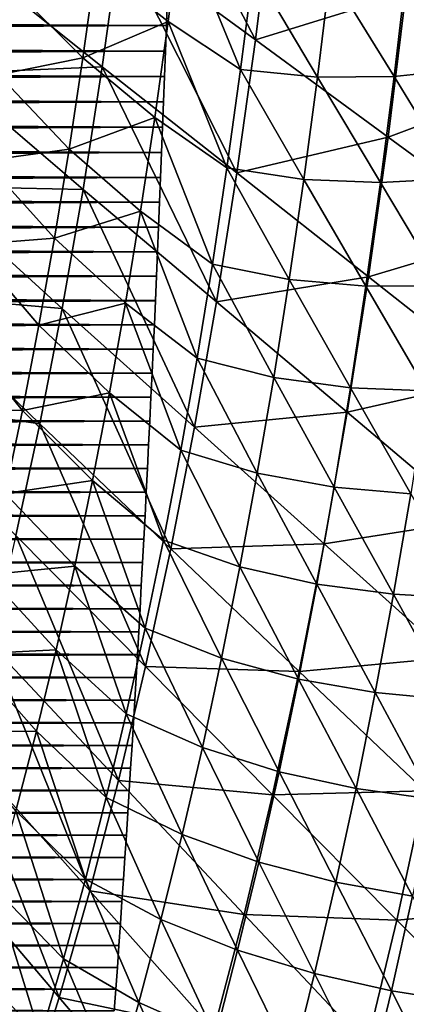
# Model space of a CAD drawing. Header units: millimetres. Extents: x -300 to 300, y -500 to 500.
# Tile 335 of 656: x 151 to 178, y -196 to -129. Entities that reach past the tile are written whole.
import ezdxf

# ---------------------------------------------------------------- set-up
doc = ezdxf.new("R2010")
doc.units = ezdxf.units.MM
doc.header["$LTSCALE"] = 81.481481
for name, color, linetype in [('1', 7, 'CONTINUOUS'), ('19', 7, 'CONTINUOUS'), ('21', 7, 'CONTINUOUS'), ('5', 7, 'CONTINUOUS'), ('6', 7, 'CONTINUOUS')]:
    doc.layers.add(name, color=color, linetype=linetype)

msp = doc.modelspace()

# ---------------------------------------------------------------- linework, layer by layer
at = {"layer": '1', "color": 7, "linetype": 'CONTINUOUS'}
for points in [[(161.278, -127.414, 16), (161.217, -129.171, 16), (161.278, -127.414, 11), (161.278, -127.414, 16)], [(161.278, -127.414, 11), (161.217, -129.171, 16), (161.217, -129.17, 11), (161.278, -127.414, 11)], [(161.217, -129.171, 16), (161.154, -130.918, 16), (161.217, -129.17, 11), (161.217, -129.171, 16)], [(161.217, -129.17, 11), (161.154, -130.918, 16), (161.154, -130.917, 11), (161.217, -129.17, 11)], [(161.154, -130.918, 16), (161.09, -132.655, 16), (161.154, -130.917, 11), (161.154, -130.918, 16)], [(161.154, -130.917, 11), (161.09, -132.655, 16), (161.09, -132.655, 11), (161.154, -130.917, 11)], [(161.09, -132.655, 16), (161.026, -134.384, 16), (161.09, -132.655, 11), (161.09, -132.655, 16)], [(161.09, -132.655, 11), (161.026, -134.384, 16), (161.026, -134.384, 11), (161.09, -132.655, 11)], [(161.026, -134.384, 16), (160.96, -136.104, 16), (161.026, -134.384, 11), (161.026, -134.384, 16)], [(161.026, -134.384, 11), (160.96, -136.104, 16), (160.96, -136.104, 11), (161.026, -134.384, 11)], [(160.96, -136.104, 16), (160.893, -137.815, 16), (160.96, -136.104, 11), (160.96, -136.104, 16)], [(160.96, -136.104, 11), (160.893, -137.815, 16), (160.893, -137.815, 11), (160.96, -136.104, 11)], [(160.893, -137.815, 16), (160.825, -139.518, 16), (160.893, -137.815, 11), (160.893, -137.815, 16)], [(160.893, -137.815, 11), (160.825, -139.518, 16), (160.825, -139.517, 11), (160.893, -137.815, 11)], [(160.825, -139.518, 16), (160.756, -141.212, 16), (160.825, -139.517, 11), (160.825, -139.518, 16)], [(160.825, -139.517, 11), (160.756, -141.212, 16), (160.756, -141.212, 11), (160.825, -139.517, 11)], [(160.756, -141.212, 16), (160.686, -142.898, 16), (160.756, -141.212, 11), (160.756, -141.212, 16)], [(160.756, -141.212, 11), (160.686, -142.898, 16), (160.686, -142.898, 11), (160.756, -141.212, 11)], [(160.686, -142.898, 16), (160.614, -144.576, 16), (160.686, -142.898, 11), (160.686, -142.898, 16)], [(160.686, -142.898, 11), (160.614, -144.576, 16), (160.614, -144.576, 11), (160.686, -142.898, 11)], [(160.614, -144.576, 16), (160.542, -146.246, 16), (160.614, -144.576, 11), (160.614, -144.576, 16)], [(160.614, -144.576, 11), (160.542, -146.246, 16), (160.542, -146.246, 11), (160.614, -144.576, 11)], [(160.542, -146.246, 16), (160.469, -147.909, 16), (160.542, -146.246, 11), (160.542, -146.246, 16)], [(160.542, -146.246, 11), (160.469, -147.909, 16), (160.469, -147.908, 11), (160.542, -146.246, 11)], [(160.469, -147.909, 16), (160.395, -149.564, 16), (160.469, -147.908, 11), (160.469, -147.909, 16)], [(160.469, -147.908, 11), (160.395, -149.564, 16), (160.395, -149.563, 11), (160.469, -147.908, 11)], [(160.395, -149.564, 16), (160.319, -151.211, 16), (160.395, -149.563, 11), (160.395, -149.564, 16)], [(160.395, -149.563, 11), (160.319, -151.211, 16), (160.319, -151.211, 11), (160.395, -149.563, 11)], [(160.319, -151.211, 16), (160.243, -152.851, 16), (160.319, -151.211, 11), (160.319, -151.211, 16)], [(160.319, -151.211, 11), (160.243, -152.851, 16), (160.243, -152.851, 11), (160.319, -151.211, 11)], [(160.243, -152.851, 16), (160.165, -154.484, 16), (160.243, -152.851, 11), (160.243, -152.851, 16)], [(160.243, -152.851, 11), (160.165, -154.484, 16), (160.165, -154.484, 11), (160.243, -152.851, 11)], [(160.165, -154.484, 16), (160.086, -156.11, 16), (160.165, -154.484, 11), (160.165, -154.484, 16)], [(160.165, -154.484, 11), (160.086, -156.11, 16), (160.086, -156.11, 11), (160.165, -154.484, 11)], [(160.086, -156.11, 16), (160.007, -157.729, 16), (160.086, -156.11, 11), (160.086, -156.11, 16)], [(160.086, -156.11, 11), (160.007, -157.729, 16), (160.007, -157.729, 11), (160.086, -156.11, 11)], [(160.007, -157.729, 16), (159.926, -159.342, 16), (160.007, -157.729, 11), (160.007, -157.729, 16)], [(160.007, -157.729, 11), (159.926, -159.342, 16), (159.926, -159.341, 11), (160.007, -157.729, 11)], [(159.926, -159.342, 16), (159.844, -160.947, 16), (159.926, -159.341, 11), (159.926, -159.342, 16)], [(159.926, -159.341, 11), (159.844, -160.947, 16), (159.844, -160.947, 11), (159.926, -159.341, 11)], [(159.844, -160.947, 16), (159.761, -162.546, 16), (159.844, -160.947, 11), (159.844, -160.947, 16)], [(159.844, -160.947, 11), (159.761, -162.546, 16), (159.761, -162.546, 11), (159.844, -160.947, 11)], [(159.761, -162.546, 16), (159.677, -164.139, 16), (159.761, -162.546, 11), (159.761, -162.546, 16)], [(159.761, -162.546, 11), (159.677, -164.139, 16), (159.677, -164.138, 11), (159.761, -162.546, 11)], [(159.677, -164.139, 16), (159.592, -165.725, 16), (159.677, -164.138, 11), (159.677, -164.139, 16)], [(159.677, -164.138, 11), (159.592, -165.725, 16), (159.592, -165.724, 11), (159.677, -164.138, 11)], [(159.592, -165.725, 16), (159.506, -167.305, 16), (159.592, -165.724, 11), (159.592, -165.725, 16)], [(159.592, -165.724, 11), (159.506, -167.305, 16), (159.506, -167.304, 11), (159.592, -165.724, 11)], [(159.506, -167.305, 16), (159.419, -168.878, 16), (159.506, -167.304, 11), (159.506, -167.305, 16)], [(159.506, -167.304, 11), (159.419, -168.878, 16), (159.419, -168.878, 11), (159.506, -167.304, 11)], [(159.419, -168.878, 16), (159.331, -170.446, 16), (159.419, -168.878, 11), (159.419, -168.878, 16)], [(159.419, -168.878, 11), (159.331, -170.446, 16), (159.331, -170.446, 11), (159.419, -168.878, 11)], [(159.331, -170.446, 16), (159.241, -172.008, 16), (159.331, -170.446, 11), (159.331, -170.446, 16)], [(159.331, -170.446, 11), (159.241, -172.008, 16), (159.241, -172.007, 11), (159.331, -170.446, 11)], [(159.241, -172.008, 16), (159.151, -173.564, 16), (159.241, -172.007, 11), (159.241, -172.008, 16)], [(159.241, -172.007, 11), (159.151, -173.564, 16), (159.151, -173.563, 11), (159.241, -172.007, 11)], [(159.151, -173.564, 16), (159.059, -175.114, 16), (159.151, -173.563, 11), (159.151, -173.564, 16)], [(159.151, -173.563, 11), (159.059, -175.114, 16), (159.059, -175.113, 11), (159.151, -173.563, 11)], [(159.059, -175.114, 16), (158.967, -176.658, 16), (159.059, -175.113, 11), (159.059, -175.114, 16)], [(159.059, -175.113, 11), (158.967, -176.658, 16), (158.967, -176.658, 11), (159.059, -175.113, 11)], [(158.967, -176.658, 16), (158.873, -178.197, 16), (158.967, -176.658, 11), (158.967, -176.658, 16)], [(158.967, -176.658, 11), (158.873, -178.197, 16), (158.873, -178.197, 11), (158.967, -176.658, 11)], [(158.873, -178.197, 16), (158.779, -179.73, 16), (158.873, -178.197, 11), (158.873, -178.197, 16)], [(158.873, -178.197, 11), (158.779, -179.73, 16), (158.779, -179.73, 11), (158.873, -178.197, 11)], [(158.779, -179.73, 16), (158.683, -181.258, 16), (158.779, -179.73, 11), (158.779, -179.73, 16)], [(158.779, -179.73, 11), (158.683, -181.258, 16), (158.683, -181.258, 11), (158.779, -179.73, 11)], [(158.683, -181.258, 16), (158.586, -182.781, 16), (158.683, -181.258, 11), (158.683, -181.258, 16)], [(158.683, -181.258, 11), (158.586, -182.781, 16), (158.586, -182.78, 11), (158.683, -181.258, 11)], [(158.586, -182.781, 16), (158.488, -184.298, 16), (158.586, -182.78, 11), (158.586, -182.781, 16)], [(158.586, -182.78, 11), (158.488, -184.298, 16), (158.488, -184.298, 11), (158.586, -182.78, 11)], [(158.488, -184.298, 16), (158.39, -185.81, 16), (158.488, -184.298, 11), (158.488, -184.298, 16)], [(158.488, -184.298, 11), (158.39, -185.81, 16), (158.39, -185.81, 11), (158.488, -184.298, 11)], [(158.39, -185.81, 16), (158.29, -187.317, 16), (158.39, -185.81, 11), (158.39, -185.81, 16)], [(158.39, -185.81, 11), (158.29, -187.317, 16), (158.29, -187.317, 11), (158.39, -185.81, 11)], [(158.29, -187.317, 16), (158.189, -188.819, 16), (158.29, -187.317, 11), (158.29, -187.317, 16)], [(158.29, -187.317, 11), (158.189, -188.819, 16), (158.189, -188.819, 11), (158.29, -187.317, 11)], [(158.189, -188.819, 16), (158.086, -190.316, 16), (158.189, -188.819, 11), (158.189, -188.819, 16)], [(158.189, -188.819, 11), (158.086, -190.316, 16), (158.086, -190.315, 11), (158.189, -188.819, 11)], [(158.086, -190.316, 16), (157.983, -191.808, 16), (158.086, -190.315, 11), (158.086, -190.316, 16)], [(158.086, -190.315, 11), (157.983, -191.808, 16), (157.983, -191.807, 11), (158.086, -190.315, 11)], [(157.983, -191.808, 16), (157.879, -193.295, 16), (157.983, -191.807, 11), (157.983, -191.808, 16)], [(157.983, -191.807, 11), (157.879, -193.295, 16), (157.879, -193.295, 11), (157.983, -191.807, 11)], [(157.879, -193.295, 16), (157.774, -194.777, 16), (157.879, -193.295, 11), (157.879, -193.295, 16)], [(157.879, -193.295, 11), (157.774, -194.777, 16), (157.774, -194.777, 11), (157.879, -193.295, 11)], [(157.774, -194.777, 16), (157.667, -196.255, 16), (157.774, -194.777, 11), (157.774, -194.777, 16)], [(157.774, -194.777, 11), (157.667, -196.255, 16), (157.667, -196.255, 11), (157.774, -194.777, 11)]]:
    msp.add_3dface(points, dxfattribs=at)
at = {"layer": '19', "color": 7, "linetype": 'CONTINUOUS'}
for points in [[(158.053, -123.385, 70.238), (167.283, -130.141, 69.1), (159.152, -114.535, 70.147), (158.053, -123.385, 70.238)], [(167.283, -130.141, 69.1), (168.443, -120.814, 69.003), (159.152, -114.535, 70.147), (167.283, -130.141, 69.1)], [(167.283, -130.141, 69.1), (177.541, -126.977, 67.742), (168.443, -120.814, 69.003), (167.283, -130.141, 69.1)], [(186.43, -132.996, 66.359), (187.585, -122.453, 66.254), (177.541, -126.977, 67.742), (186.43, -132.996, 66.359)], [(156.85, -131.984, 70.334), (158.053, -123.385, 70.238), (147.525, -124.564, 71.351), (156.85, -131.984, 70.334)], [(156.85, -131.984, 70.334), (166.013, -139.2, 69.204), (158.053, -123.385, 70.238), (156.85, -131.984, 70.334)], [(166.013, -139.2, 69.204), (167.283, -130.141, 69.1), (158.053, -123.385, 70.238), (166.013, -139.2, 69.204)], [(146.292, -132.453, 71.444), (156.85, -131.984, 70.334), (147.525, -124.564, 71.351), (146.292, -132.453, 71.444)], [(176.322, -136.769, 67.847), (177.541, -126.977, 67.742), (167.283, -130.141, 69.1), (176.322, -136.769, 67.847)], [(176.322, -136.769, 67.847), (186.43, -132.996, 66.359), (177.541, -126.977, 67.742), (176.322, -136.769, 67.847)], [(166.013, -139.2, 69.204), (176.322, -136.769, 67.847), (167.283, -130.141, 69.1), (166.013, -139.2, 69.204)], [(155.54, -140.333, 70.435), (156.85, -131.984, 70.334), (146.292, -132.453, 71.444), (155.54, -140.333, 70.435)], [(155.54, -140.333, 70.435), (164.631, -147.996, 69.314), (156.85, -131.984, 70.334), (155.54, -140.333, 70.435)], [(164.631, -147.996, 69.314), (166.013, -139.2, 69.204), (156.85, -131.984, 70.334), (164.631, -147.996, 69.314)], [(144.958, -140.11, 71.541), (155.54, -140.333, 70.435), (146.292, -132.453, 71.444), (144.958, -140.11, 71.541)], [(185.154, -143.24, 66.47), (186.43, -132.996, 66.359), (176.322, -136.769, 67.847), (185.154, -143.24, 66.47)], [(174.987, -146.279, 67.958), (176.322, -136.769, 67.847), (166.013, -139.2, 69.204), (174.987, -146.279, 67.958)], [(174.987, -146.279, 67.958), (185.154, -143.24, 66.47), (176.322, -136.769, 67.847), (174.987, -146.279, 67.958)], [(164.631, -147.996, 69.314), (174.987, -146.279, 67.958), (166.013, -139.2, 69.204), (164.631, -147.996, 69.314)], [(143.521, -147.537, 71.643), (154.124, -148.435, 70.541), (144.958, -140.11, 71.541), (143.521, -147.537, 71.643)], [(154.124, -148.435, 70.541), (155.54, -140.333, 70.435), (144.958, -140.11, 71.541), (154.124, -148.435, 70.541)], [(154.124, -148.435, 70.541), (163.136, -156.53, 69.429), (155.54, -140.333, 70.435), (154.124, -148.435, 70.541)], [(163.136, -156.53, 69.429), (164.631, -147.996, 69.314), (155.54, -140.333, 70.435), (163.136, -156.53, 69.429)], [(183.757, -153.188, 66.589), (185.154, -143.24, 66.47), (174.987, -146.279, 67.958), (183.757, -153.188, 66.589)], [(173.534, -155.51, 68.075), (174.987, -146.279, 67.958), (164.631, -147.996, 69.314), (173.534, -155.51, 68.075)], [(173.534, -155.51, 68.075), (183.757, -153.188, 66.589), (174.987, -146.279, 67.958), (173.534, -155.51, 68.075)], [(141.981, -154.735, 71.748), (152.598, -156.292, 70.652), (143.521, -147.537, 71.643), (141.981, -154.735, 71.748)], [(152.598, -156.292, 70.652), (154.124, -148.435, 70.541), (143.521, -147.537, 71.643), (152.598, -156.292, 70.652)], [(163.136, -156.53, 69.429), (173.534, -155.51, 68.075), (164.631, -147.996, 69.314), (163.136, -156.53, 69.429)], [(152.598, -156.292, 70.652), (161.525, -164.804, 69.548), (154.124, -148.435, 70.541), (152.598, -156.292, 70.652)], [(161.525, -164.804, 69.548), (163.136, -156.53, 69.429), (154.124, -148.435, 70.541), (161.525, -164.804, 69.548)], [(182.237, -162.842, 66.713), (183.757, -153.188, 66.589), (173.534, -155.51, 68.075), (182.237, -162.842, 66.713)], [(150.963, -163.906, 70.767), (152.598, -156.292, 70.652), (141.981, -154.735, 71.748), (150.963, -163.906, 70.767)], [(171.962, -164.465, 68.198), (173.534, -155.51, 68.075), (163.136, -156.53, 69.429), (171.962, -164.465, 68.198)], [(171.962, -164.465, 68.198), (182.237, -162.842, 66.713), (173.534, -155.51, 68.075), (171.962, -164.465, 68.198)], [(150.963, -163.906, 70.767), (159.799, -172.821, 69.672), (152.598, -156.292, 70.652), (150.963, -163.906, 70.767)], [(159.799, -172.821, 69.672), (161.525, -164.804, 69.548), (152.598, -156.292, 70.652), (159.799, -172.821, 69.672)], [(161.525, -164.804, 69.548), (171.962, -164.465, 68.198), (163.136, -156.53, 69.429), (161.525, -164.804, 69.548)], [(180.591, -172.206, 66.844), (182.237, -162.842, 66.713), (171.962, -164.465, 68.198), (180.591, -172.206, 66.844)], [(149.215, -171.279, 70.885), (157.954, -180.583, 69.8), (150.963, -163.906, 70.767), (149.215, -171.279, 70.885)], [(157.954, -180.583, 69.8), (159.799, -172.821, 69.672), (150.963, -163.906, 70.767), (157.954, -180.583, 69.8)], [(159.799, -172.821, 69.672), (170.269, -173.146, 68.326), (161.525, -164.804, 69.548), (159.799, -172.821, 69.672)], [(170.269, -173.146, 68.326), (171.962, -164.465, 68.198), (161.525, -164.804, 69.548), (170.269, -173.146, 68.326)], [(170.269, -173.146, 68.326), (180.591, -172.206, 66.844), (171.962, -164.465, 68.198), (170.269, -173.146, 68.326)], [(147.355, -178.413, 71.007), (155.989, -188.093, 69.932), (149.215, -171.279, 70.885), (147.355, -178.413, 71.007)], [(155.989, -188.093, 69.932), (157.954, -180.583, 69.8), (149.215, -171.279, 70.885), (155.989, -188.093, 69.932)], [(178.818, -181.281, 66.98), (180.591, -172.206, 66.844), (170.269, -173.146, 68.326), (178.818, -181.281, 66.98)], [(157.954, -180.583, 69.8), (168.453, -181.555, 68.459), (159.799, -172.821, 69.672), (157.954, -180.583, 69.8)], [(168.453, -181.555, 68.459), (170.269, -173.146, 68.326), (159.799, -172.821, 69.672), (168.453, -181.555, 68.459)], [(168.453, -181.555, 68.459), (178.818, -181.281, 66.98), (170.269, -173.146, 68.326), (168.453, -181.555, 68.459)], [(145.38, -185.31, 71.132), (153.903, -195.351, 70.067), (147.355, -178.413, 71.007), (145.38, -185.31, 71.132)], [(153.903, -195.351, 70.067), (155.989, -188.093, 69.932), (147.355, -178.413, 71.007), (153.903, -195.351, 70.067)], [(155.989, -188.093, 69.932), (166.513, -189.696, 68.597), (157.954, -180.583, 69.8), (155.989, -188.093, 69.932)], [(166.513, -189.696, 68.597), (168.453, -181.555, 68.459), (157.954, -180.583, 69.8), (166.513, -189.696, 68.597)], [(166.513, -189.696, 68.597), (176.916, -190.071, 67.121), (168.453, -181.555, 68.459), (166.513, -189.696, 68.597)], [(176.916, -190.071, 67.121), (178.818, -181.281, 66.98), (168.453, -181.555, 68.459), (176.916, -190.071, 67.121)], [(176.916, -190.071, 67.121), (187.154, -189.202, 65.504), (178.818, -181.281, 66.98), (176.916, -190.071, 67.121)], [(143.289, -191.972, 71.259), (151.695, -202.362, 70.204), (145.38, -185.31, 71.132), (143.289, -191.972, 71.259)], [(151.695, -202.362, 70.204), (153.903, -195.351, 70.067), (145.38, -185.31, 71.132), (151.695, -202.362, 70.204)], [(153.903, -195.351, 70.067), (164.446, -197.57, 68.738), (155.989, -188.093, 69.932), (153.903, -195.351, 70.067)], [(164.446, -197.57, 68.738), (166.513, -189.696, 68.597), (155.989, -188.093, 69.932), (164.446, -197.57, 68.738)], [(185.169, -198.36, 65.653), (187.154, -189.202, 65.504), (176.916, -190.071, 67.121), (185.169, -198.36, 65.653)], [(164.446, -197.57, 68.738), (174.883, -198.578, 67.267), (166.513, -189.696, 68.597), (164.446, -197.57, 68.738)], [(174.883, -198.578, 67.267), (176.916, -190.071, 67.121), (166.513, -189.696, 68.597), (174.883, -198.578, 67.267)], [(174.883, -198.578, 67.267), (185.169, -198.36, 65.653), (176.916, -190.071, 67.121), (174.883, -198.578, 67.267)], [(149.363, -209.126, 70.344), (151.695, -202.362, 70.204), (143.289, -191.972, 71.259), (149.363, -209.126, 70.344)], [(151.695, -202.362, 70.204), (162.252, -205.179, 68.882), (153.903, -195.351, 70.067), (151.695, -202.362, 70.204)], [(162.252, -205.179, 68.882), (164.446, -197.57, 68.738), (153.903, -195.351, 70.067), (162.252, -205.179, 68.882)]]:
    msp.add_3dface(points, dxfattribs=at)
at = {"layer": '21', "color": 7, "linetype": 'CONTINUOUS'}
for points in [[(162.188, -122.242, 54.657), (161.334, -128.912, 54.727), (156.405, -125.048, 55.321), (162.188, -122.242, 54.657)], [(161.334, -128.912, 54.727), (162.188, -122.242, 54.657), (166.277, -132.179, 54.095), (161.334, -128.912, 54.727)], [(166.277, -132.179, 54.095), (162.188, -122.242, 54.657), (167.149, -125.338, 54.022), (166.277, -132.179, 54.095)], [(155.521, -131.386, 55.391), (150.673, -126.543, 55.941), (156.405, -125.048, 55.321), (155.521, -131.386, 55.391)], [(161.334, -128.912, 54.727), (155.521, -131.386, 55.391), (156.405, -125.048, 55.321), (161.334, -128.912, 54.727)], [(166.277, -132.179, 54.095), (167.149, -125.338, 54.022), (171.51, -132.699, 53.4), (166.277, -132.179, 54.095)], [(171.51, -132.699, 53.4), (167.149, -125.338, 54.022), (172.381, -125.582, 53.325), (171.51, -132.699, 53.4)], [(176.728, -132.637, 52.665), (172.381, -125.582, 53.325), (177.591, -125.256, 52.59), (176.728, -132.637, 52.665)], [(176.728, -132.637, 52.665), (177.591, -125.256, 52.59), (181.908, -132.103, 51.891), (176.728, -132.637, 52.665)], [(171.51, -132.699, 53.4), (172.381, -125.582, 53.325), (176.728, -132.637, 52.665), (171.51, -132.699, 53.4)], [(149.777, -132.531, 56.01), (150.673, -126.543, 55.941), (155.521, -131.386, 55.391), (149.777, -132.531, 56.01)], [(161.334, -128.912, 54.727), (160.421, -135.44, 54.801), (155.521, -131.386, 55.391), (161.334, -128.912, 54.727)], [(160.421, -135.44, 54.801), (161.334, -128.912, 54.727), (165.346, -138.874, 54.171), (160.421, -135.44, 54.801)], [(165.346, -138.874, 54.171), (161.334, -128.912, 54.727), (166.277, -132.179, 54.095), (165.346, -138.874, 54.171)], [(154.581, -137.587, 55.464), (149.777, -132.531, 56.01), (155.521, -131.386, 55.391), (154.581, -137.587, 55.464)], [(160.421, -135.44, 54.801), (154.581, -137.587, 55.464), (155.521, -131.386, 55.391), (160.421, -135.44, 54.801)], [(148.826, -138.389, 56.082), (149.777, -132.531, 56.01), (154.581, -137.587, 55.464), (148.826, -138.389, 56.082)], [(165.346, -138.874, 54.171), (166.277, -132.179, 54.095), (170.578, -139.663, 53.477), (165.346, -138.874, 54.171)], [(170.578, -139.663, 53.477), (166.277, -132.179, 54.095), (171.51, -132.699, 53.4), (170.578, -139.663, 53.477)], [(170.578, -139.663, 53.477), (171.51, -132.699, 53.4), (175.802, -139.861, 52.744), (170.578, -139.663, 53.477)], [(175.802, -139.861, 52.744), (171.51, -132.699, 53.4), (176.728, -132.637, 52.665), (175.802, -139.861, 52.744)], [(175.802, -139.861, 52.744), (176.728, -132.637, 52.665), (180.994, -139.581, 51.971), (175.802, -139.861, 52.744)], [(180.994, -139.581, 51.971), (176.728, -132.637, 52.665), (181.908, -132.103, 51.891), (180.994, -139.581, 51.971)], [(160.421, -135.44, 54.801), (159.45, -141.827, 54.877), (154.581, -137.587, 55.464), (160.421, -135.44, 54.801)], [(159.45, -141.827, 54.877), (160.421, -135.44, 54.801), (164.355, -145.424, 54.25), (159.45, -141.827, 54.877)], [(164.355, -145.424, 54.25), (160.421, -135.44, 54.801), (165.346, -138.874, 54.171), (164.355, -145.424, 54.25)], [(153.583, -143.653, 55.54), (148.826, -138.389, 56.082), (154.581, -137.587, 55.464), (153.583, -143.653, 55.54)], [(159.45, -141.827, 54.877), (153.583, -143.653, 55.54), (154.581, -137.587, 55.464), (159.45, -141.827, 54.877)], [(147.82, -144.119, 56.155), (148.826, -138.389, 56.082), (153.583, -143.653, 55.54), (147.82, -144.119, 56.155)], [(164.355, -145.424, 54.25), (165.346, -138.874, 54.171), (169.584, -146.477, 53.558), (164.355, -145.424, 54.25)], [(169.584, -146.477, 53.558), (165.346, -138.874, 54.171), (170.578, -139.663, 53.477), (169.584, -146.477, 53.558)], [(169.584, -146.477, 53.558), (170.578, -139.663, 53.477), (174.813, -146.93, 52.826), (169.584, -146.477, 53.558)], [(174.813, -146.93, 52.826), (170.578, -139.663, 53.477), (175.802, -139.861, 52.744), (174.813, -146.93, 52.826)], [(174.813, -146.93, 52.826), (175.802, -139.861, 52.744), (180.016, -146.898, 52.053), (174.813, -146.93, 52.826)], [(180.016, -146.898, 52.053), (175.802, -139.861, 52.744), (180.994, -139.581, 51.971), (180.016, -146.898, 52.053)], [(159.45, -141.827, 54.877), (158.42, -148.073, 54.956), (153.583, -143.653, 55.54), (159.45, -141.827, 54.877)], [(158.42, -148.073, 54.956), (159.45, -141.827, 54.877), (163.304, -151.83, 54.332), (158.42, -148.073, 54.956)], [(163.304, -151.83, 54.332), (159.45, -141.827, 54.877), (164.355, -145.424, 54.25), (163.304, -151.83, 54.332)], [(152.527, -149.583, 55.618), (147.82, -144.119, 56.155), (153.583, -143.653, 55.54), (152.527, -149.583, 55.618)], [(158.42, -148.073, 54.956), (152.527, -149.583, 55.618), (153.583, -143.653, 55.54), (158.42, -148.073, 54.956)], [(146.758, -149.721, 56.231), (147.82, -144.119, 56.155), (152.527, -149.583, 55.618), (146.758, -149.721, 56.231)], [(163.304, -151.83, 54.332), (164.355, -145.424, 54.25), (168.528, -153.141, 53.642), (163.304, -151.83, 54.332)], [(168.528, -153.141, 53.642), (164.355, -145.424, 54.25), (169.584, -146.477, 53.558), (168.528, -153.141, 53.642)], [(168.528, -153.141, 53.642), (169.584, -146.477, 53.558), (173.761, -153.844, 52.911), (168.528, -153.141, 53.642)], [(173.761, -153.844, 52.911), (169.584, -146.477, 53.558), (174.813, -146.93, 52.826), (173.761, -153.844, 52.911)], [(173.761, -153.844, 52.911), (174.813, -146.93, 52.826), (178.973, -154.056, 52.139), (173.761, -153.844, 52.911)], [(178.973, -154.056, 52.139), (174.813, -146.93, 52.826), (180.016, -146.898, 52.053), (178.973, -154.056, 52.139)], [(158.42, -148.073, 54.956), (157.329, -154.18, 55.038), (152.527, -149.583, 55.618), (158.42, -148.073, 54.956)], [(157.329, -154.18, 55.038), (158.42, -148.073, 54.956), (162.191, -158.093, 54.416), (157.329, -154.18, 55.038)], [(162.191, -158.093, 54.416), (158.42, -148.073, 54.956), (163.304, -151.83, 54.332), (162.191, -158.093, 54.416)], [(145.64, -155.196, 56.309), (146.758, -149.721, 56.231), (151.412, -155.38, 55.699), (145.64, -155.196, 56.309)], [(151.412, -155.38, 55.699), (146.758, -149.721, 56.231), (152.527, -149.583, 55.618), (151.412, -155.38, 55.699)], [(157.329, -154.18, 55.038), (151.412, -155.38, 55.699), (152.527, -149.583, 55.618), (157.329, -154.18, 55.038)], [(162.191, -158.093, 54.416), (163.304, -151.83, 54.332), (167.409, -159.657, 53.729), (162.191, -158.093, 54.416)], [(167.409, -159.657, 53.729), (163.304, -151.83, 54.332), (168.528, -153.141, 53.642), (167.409, -159.657, 53.729)], [(167.409, -159.657, 53.729), (168.528, -153.141, 53.642), (172.644, -160.604, 52.999), (167.409, -159.657, 53.729)], [(172.644, -160.604, 52.999), (168.528, -153.141, 53.642), (173.761, -153.844, 52.911), (172.644, -160.604, 52.999)], [(172.644, -160.604, 52.999), (173.761, -153.844, 52.911), (177.865, -161.055, 52.229), (172.644, -160.604, 52.999)], [(177.865, -161.055, 52.229), (173.761, -153.844, 52.911), (178.973, -154.056, 52.139), (177.865, -161.055, 52.229)], [(157.329, -154.18, 55.038), (156.179, -160.148, 55.122), (151.412, -155.38, 55.699), (157.329, -154.18, 55.038)], [(156.179, -160.148, 55.122), (157.329, -154.18, 55.038), (161.017, -164.214, 54.503), (156.179, -160.148, 55.122)], [(161.017, -164.214, 54.503), (157.329, -154.18, 55.038), (162.191, -158.093, 54.416), (161.017, -164.214, 54.503)], [(150.239, -161.043, 55.781), (145.64, -155.196, 56.309), (151.412, -155.38, 55.699), (150.239, -161.043, 55.781)], [(156.179, -160.148, 55.122), (150.239, -161.043, 55.781), (151.412, -155.38, 55.699), (156.179, -160.148, 55.122)], [(161.017, -164.214, 54.503), (162.191, -158.093, 54.416), (166.226, -166.025, 53.818), (161.017, -164.214, 54.503)], [(166.226, -166.025, 53.818), (162.191, -158.093, 54.416), (167.409, -159.657, 53.729), (166.226, -166.025, 53.818)], [(156.179, -160.148, 55.122), (154.967, -165.978, 55.208), (150.239, -161.043, 55.781), (156.179, -160.148, 55.122)], [(154.967, -165.978, 55.208), (156.179, -160.148, 55.122), (159.781, -170.194, 54.592), (154.967, -165.978, 55.208)], [(159.781, -170.194, 54.592), (156.179, -160.148, 55.122), (161.017, -164.214, 54.503), (159.781, -170.194, 54.592)], [(166.226, -166.025, 53.818), (167.409, -159.657, 53.729), (171.462, -167.212, 53.09), (166.226, -166.025, 53.818)], [(171.462, -167.212, 53.09), (167.409, -159.657, 53.729), (172.644, -160.604, 52.999), (171.462, -167.212, 53.09)], [(171.462, -167.212, 53.09), (172.644, -160.604, 52.999), (176.69, -167.898, 52.321), (171.462, -167.212, 53.09)], [(176.69, -167.898, 52.321), (172.644, -160.604, 52.999), (177.865, -161.055, 52.229), (176.69, -167.898, 52.321)], [(154.967, -165.978, 55.208), (149.006, -166.573, 55.866), (150.239, -161.043, 55.781), (154.967, -165.978, 55.208)], [(176.69, -167.898, 52.321), (177.865, -161.055, 52.229), (181.884, -168.177, 51.512), (176.69, -167.898, 52.321)], [(159.781, -170.194, 54.592), (161.017, -164.214, 54.503), (164.979, -172.246, 53.91), (159.781, -170.194, 54.592)], [(164.979, -172.246, 53.91), (161.017, -164.214, 54.503), (166.226, -166.025, 53.818), (164.979, -172.246, 53.91)], [(154.967, -165.978, 55.208), (153.694, -171.671, 55.297), (149.006, -166.573, 55.866), (154.967, -165.978, 55.208)], [(153.694, -171.671, 55.297), (154.967, -165.978, 55.208), (158.482, -176.034, 54.684), (153.694, -171.671, 55.297)], [(158.482, -176.034, 54.684), (154.967, -165.978, 55.208), (159.781, -170.194, 54.592), (158.482, -176.034, 54.684)], [(164.979, -172.246, 53.91), (166.226, -166.025, 53.818), (170.214, -173.667, 53.184), (164.979, -172.246, 53.91)], [(170.214, -173.667, 53.184), (166.226, -166.025, 53.818), (171.462, -167.212, 53.09), (170.214, -173.667, 53.184)], [(153.694, -171.671, 55.297), (147.713, -171.972, 55.952), (149.006, -166.573, 55.866), (153.694, -171.671, 55.297)], [(170.214, -173.667, 53.184), (171.462, -167.212, 53.09), (175.449, -174.584, 52.416), (170.214, -173.667, 53.184)], [(175.449, -174.584, 52.416), (171.462, -167.212, 53.09), (176.69, -167.898, 52.321), (175.449, -174.584, 52.416)], [(175.449, -174.584, 52.416), (176.69, -167.898, 52.321), (180.654, -175.091, 51.608), (175.449, -174.584, 52.416)], [(180.654, -175.091, 51.608), (176.69, -167.898, 52.321), (181.884, -168.177, 51.512), (180.654, -175.091, 51.608)], [(158.482, -176.034, 54.684), (159.781, -170.194, 54.592), (163.668, -178.321, 54.004), (158.482, -176.034, 54.684)], [(163.668, -178.321, 54.004), (159.781, -170.194, 54.592), (164.979, -172.246, 53.91), (163.668, -178.321, 54.004)], [(152.359, -177.227, 55.387), (146.36, -177.241, 56.041), (147.713, -171.972, 55.952), (152.359, -177.227, 55.387)], [(153.694, -171.671, 55.297), (152.359, -177.227, 55.387), (147.713, -171.972, 55.952), (153.694, -171.671, 55.297)], [(152.359, -177.227, 55.387), (153.694, -171.671, 55.297), (157.12, -181.734, 54.777), (152.359, -177.227, 55.387)], [(157.12, -181.734, 54.777), (153.694, -171.671, 55.297), (158.482, -176.034, 54.684), (157.12, -181.734, 54.777)], [(163.668, -178.321, 54.004), (164.979, -172.246, 53.91), (168.901, -179.973, 53.28), (163.668, -178.321, 54.004)], [(168.901, -179.973, 53.28), (164.979, -172.246, 53.91), (170.214, -173.667, 53.184), (168.901, -179.973, 53.28)], [(168.901, -179.973, 53.28), (170.214, -173.667, 53.184), (174.14, -181.115, 52.514), (168.901, -179.973, 53.28)], [(174.14, -181.115, 52.514), (170.214, -173.667, 53.184), (175.449, -174.584, 52.416), (174.14, -181.115, 52.514)], [(174.14, -181.115, 52.514), (175.449, -174.584, 52.416), (179.355, -181.846, 51.707), (174.14, -181.115, 52.514)], [(179.355, -181.846, 51.707), (175.449, -174.584, 52.416), (180.654, -175.091, 51.608), (179.355, -181.846, 51.707)], [(157.12, -181.734, 54.777), (158.482, -176.034, 54.684), (162.291, -184.251, 54.1), (157.12, -181.734, 54.777)], [(162.291, -184.251, 54.1), (158.482, -176.034, 54.684), (163.668, -178.321, 54.004), (162.291, -184.251, 54.1)], [(152.359, -177.227, 55.387), (150.961, -182.649, 55.479), (146.36, -177.241, 56.041), (152.359, -177.227, 55.387)], [(150.961, -182.649, 55.479), (152.359, -177.227, 55.387), (155.693, -187.296, 54.872), (150.961, -182.649, 55.479)], [(155.693, -187.296, 54.872), (152.359, -177.227, 55.387), (157.12, -181.734, 54.777), (155.693, -187.296, 54.872)], [(162.291, -184.251, 54.1), (163.668, -178.321, 54.004), (167.52, -186.128, 53.379), (162.291, -184.251, 54.1)], [(167.52, -186.128, 53.379), (163.668, -178.321, 54.004), (168.901, -179.973, 53.28), (167.52, -186.128, 53.379)], [(167.52, -186.128, 53.379), (168.901, -179.973, 53.28), (172.763, -187.493, 52.615), (167.52, -186.128, 53.379)], [(172.763, -187.493, 52.615), (168.901, -179.973, 53.28), (174.14, -181.115, 52.514), (172.763, -187.493, 52.615)], [(172.763, -187.493, 52.615), (174.14, -181.115, 52.514), (177.988, -188.443, 51.809), (172.763, -187.493, 52.615)], [(177.988, -188.443, 51.809), (174.14, -181.115, 52.514), (179.355, -181.846, 51.707), (177.988, -188.443, 51.809)], [(155.693, -187.296, 54.872), (157.12, -181.734, 54.777), (160.848, -190.038, 54.199), (155.693, -187.296, 54.872)], [(160.848, -190.038, 54.199), (157.12, -181.734, 54.777), (162.291, -184.251, 54.1), (160.848, -190.038, 54.199)], [(149.5, -187.936, 55.573), (150.961, -182.649, 55.479), (154.202, -192.721, 54.969), (149.5, -187.936, 55.573)], [(154.202, -192.721, 54.969), (150.961, -182.649, 55.479), (155.693, -187.296, 54.872), (154.202, -192.721, 54.969)], [(160.848, -190.038, 54.199), (162.291, -184.251, 54.1), (166.072, -192.135, 53.48), (160.848, -190.038, 54.199)], [(166.072, -192.135, 53.48), (162.291, -184.251, 54.1), (167.52, -186.128, 53.379), (166.072, -192.135, 53.48)], [(166.072, -192.135, 53.48), (167.52, -186.128, 53.379), (171.318, -193.717, 52.717), (166.072, -192.135, 53.48)], [(171.318, -193.717, 52.717), (167.52, -186.128, 53.379), (172.763, -187.493, 52.615), (171.318, -193.717, 52.717)], [(154.202, -192.721, 54.969), (155.693, -187.296, 54.872), (159.339, -195.681, 54.299), (154.202, -192.721, 54.969)], [(159.339, -195.681, 54.299), (155.693, -187.296, 54.872), (160.848, -190.038, 54.199), (159.339, -195.681, 54.299)], [(171.318, -193.717, 52.717), (172.763, -187.493, 52.615), (176.55, -194.883, 51.913), (171.318, -193.717, 52.717)], [(176.55, -194.883, 51.913), (172.763, -187.493, 52.615), (177.988, -188.443, 51.809), (176.55, -194.883, 51.913)], [(147.975, -193.09, 55.668), (149.5, -187.936, 55.573), (152.646, -198.009, 55.068), (147.975, -193.09, 55.668)], [(152.646, -198.009, 55.068), (149.5, -187.936, 55.573), (154.202, -192.721, 54.969), (152.646, -198.009, 55.068)], [(176.55, -194.883, 51.913), (177.988, -188.443, 51.809), (181.745, -195.699, 51.067), (176.55, -194.883, 51.913)], [(159.339, -195.681, 54.299), (160.848, -190.038, 54.199), (164.556, -197.994, 53.583), (159.339, -195.681, 54.299)], [(164.556, -197.994, 53.583), (160.848, -190.038, 54.199), (166.072, -192.135, 53.48), (164.556, -197.994, 53.583)], [(164.556, -197.994, 53.583), (166.072, -192.135, 53.48), (169.803, -199.79, 52.822), (164.556, -197.994, 53.583)], [(169.803, -199.79, 52.822), (166.072, -192.135, 53.48), (171.318, -193.717, 52.717), (169.803, -199.79, 52.822)], [(152.646, -198.009, 55.068), (154.202, -192.721, 54.969), (157.762, -201.183, 54.401), (152.646, -198.009, 55.068)], [(157.762, -201.183, 54.401), (154.202, -192.721, 54.969), (159.339, -195.681, 54.299), (157.762, -201.183, 54.401)], [(151.024, -203.162, 55.168), (147.975, -193.09, 55.668), (152.646, -198.009, 55.068), (151.024, -203.162, 55.168)], [(169.803, -199.79, 52.822), (171.318, -193.717, 52.717), (175.043, -201.167, 52.019), (169.803, -199.79, 52.822)], [(175.043, -201.167, 52.019), (171.318, -193.717, 52.717), (176.55, -194.883, 51.913), (175.043, -201.167, 52.019)], [(175.043, -201.167, 52.019), (176.55, -194.883, 51.913), (180.248, -202.194, 51.175), (175.043, -201.167, 52.019)], [(180.248, -202.194, 51.175), (176.55, -194.883, 51.913), (181.745, -195.699, 51.067), (180.248, -202.194, 51.175)], [(157.762, -201.183, 54.401), (159.339, -195.681, 54.299), (162.97, -203.707, 53.687), (157.762, -201.183, 54.401)], [(162.97, -203.707, 53.687), (159.339, -195.681, 54.299), (164.556, -197.994, 53.583), (162.97, -203.707, 53.687)]]:
    msp.add_3dface(points, dxfattribs=at)
at = {"layer": '5', "color": 7, "linetype": 'CONTINUOUS'}
for points in [[(161.278, -127.414, 11), (161.217, -129.17, 11), (-161.278, -127.414, 11), (161.278, -127.414, 11)], [(161.217, -129.17, 11), (-161.217, -129.171, 11), (-161.278, -127.414, 11), (161.217, -129.17, 11)], [(161.217, -129.17, 11), (161.154, -130.917, 11), (-161.217, -129.171, 11), (161.217, -129.17, 11)], [(161.154, -130.917, 11), (-161.154, -130.918, 11), (-161.217, -129.171, 11), (161.154, -130.917, 11)], [(161.154, -130.917, 11), (161.09, -132.655, 11), (-161.154, -130.918, 11), (161.154, -130.917, 11)], [(161.09, -132.655, 11), (-161.09, -132.655, 11), (-161.154, -130.918, 11), (161.09, -132.655, 11)], [(161.09, -132.655, 11), (161.026, -134.384, 11), (-161.09, -132.655, 11), (161.09, -132.655, 11)], [(161.026, -134.384, 11), (-161.026, -134.384, 11), (-161.09, -132.655, 11), (161.026, -134.384, 11)], [(161.026, -134.384, 11), (160.96, -136.104, 11), (-161.026, -134.384, 11), (161.026, -134.384, 11)], [(160.96, -136.104, 11), (-160.96, -136.104, 11), (-161.026, -134.384, 11), (160.96, -136.104, 11)], [(160.96, -136.104, 11), (160.893, -137.815, 11), (-160.96, -136.104, 11), (160.96, -136.104, 11)], [(160.893, -137.815, 11), (-160.893, -137.815, 11), (-160.96, -136.104, 11), (160.893, -137.815, 11)], [(160.893, -137.815, 11), (160.825, -139.517, 11), (-160.893, -137.815, 11), (160.893, -137.815, 11)], [(160.825, -139.517, 11), (-160.825, -139.518, 11), (-160.893, -137.815, 11), (160.825, -139.517, 11)], [(160.825, -139.517, 11), (160.756, -141.212, 11), (-160.825, -139.518, 11), (160.825, -139.517, 11)], [(160.756, -141.212, 11), (-160.756, -141.212, 11), (-160.825, -139.518, 11), (160.756, -141.212, 11)], [(160.756, -141.212, 11), (160.686, -142.898, 11), (-160.756, -141.212, 11), (160.756, -141.212, 11)], [(160.686, -142.898, 11), (-160.686, -142.898, 11), (-160.756, -141.212, 11), (160.686, -142.898, 11)], [(160.686, -142.898, 11), (160.614, -144.576, 11), (-160.686, -142.898, 11), (160.686, -142.898, 11)], [(160.614, -144.576, 11), (-160.614, -144.576, 11), (-160.686, -142.898, 11), (160.614, -144.576, 11)], [(160.614, -144.576, 11), (160.542, -146.246, 11), (-160.614, -144.576, 11), (160.614, -144.576, 11)], [(160.542, -146.246, 11), (-160.542, -146.246, 11), (-160.614, -144.576, 11), (160.542, -146.246, 11)], [(160.542, -146.246, 11), (160.469, -147.908, 11), (-160.542, -146.246, 11), (160.542, -146.246, 11)], [(160.469, -147.908, 11), (-160.469, -147.909, 11), (-160.542, -146.246, 11), (160.469, -147.908, 11)], [(160.469, -147.908, 11), (160.395, -149.563, 11), (-160.469, -147.909, 11), (160.469, -147.908, 11)], [(160.395, -149.563, 11), (-160.395, -149.564, 11), (-160.469, -147.909, 11), (160.395, -149.563, 11)], [(160.395, -149.563, 11), (160.319, -151.211, 11), (-160.395, -149.564, 11), (160.395, -149.563, 11)], [(160.319, -151.211, 11), (-160.319, -151.211, 11), (-160.395, -149.564, 11), (160.319, -151.211, 11)], [(160.319, -151.211, 11), (160.243, -152.851, 11), (-160.319, -151.211, 11), (160.319, -151.211, 11)], [(160.243, -152.851, 11), (-160.243, -152.851, 11), (-160.319, -151.211, 11), (160.243, -152.851, 11)], [(160.243, -152.851, 11), (160.165, -154.484, 11), (-160.243, -152.851, 11), (160.243, -152.851, 11)], [(160.165, -154.484, 11), (-160.165, -154.484, 11), (-160.243, -152.851, 11), (160.165, -154.484, 11)], [(160.165, -154.484, 11), (160.086, -156.11, 11), (-160.165, -154.484, 11), (160.165, -154.484, 11)], [(160.086, -156.11, 11), (-160.086, -156.11, 11), (-160.165, -154.484, 11), (160.086, -156.11, 11)], [(160.086, -156.11, 11), (160.007, -157.729, 11), (-160.086, -156.11, 11), (160.086, -156.11, 11)], [(160.007, -157.729, 11), (-160.007, -157.729, 11), (-160.086, -156.11, 11), (160.007, -157.729, 11)], [(160.007, -157.729, 11), (159.926, -159.341, 11), (-160.007, -157.729, 11), (160.007, -157.729, 11)], [(159.926, -159.341, 11), (-159.926, -159.342, 11), (-160.007, -157.729, 11), (159.926, -159.341, 11)], [(159.926, -159.341, 11), (159.844, -160.947, 11), (-159.926, -159.342, 11), (159.926, -159.341, 11)], [(159.844, -160.947, 11), (-159.844, -160.947, 11), (-159.926, -159.342, 11), (159.844, -160.947, 11)], [(159.844, -160.947, 11), (159.761, -162.546, 11), (-159.844, -160.947, 11), (159.844, -160.947, 11)], [(159.761, -162.546, 11), (-159.761, -162.546, 11), (-159.844, -160.947, 11), (159.761, -162.546, 11)], [(159.761, -162.546, 11), (159.677, -164.138, 11), (-159.761, -162.546, 11), (159.761, -162.546, 11)], [(159.677, -164.138, 11), (-159.677, -164.139, 11), (-159.761, -162.546, 11), (159.677, -164.138, 11)], [(159.677, -164.138, 11), (159.592, -165.724, 11), (-159.677, -164.139, 11), (159.677, -164.138, 11)], [(159.592, -165.724, 11), (-159.592, -165.725, 11), (-159.677, -164.139, 11), (159.592, -165.724, 11)], [(159.592, -165.724, 11), (159.506, -167.304, 11), (-159.592, -165.725, 11), (159.592, -165.724, 11)], [(159.506, -167.304, 11), (-159.506, -167.305, 11), (-159.592, -165.725, 11), (159.506, -167.304, 11)], [(159.506, -167.304, 11), (159.419, -168.878, 11), (-159.506, -167.305, 11), (159.506, -167.304, 11)], [(159.419, -168.878, 11), (-159.419, -168.878, 11), (-159.506, -167.305, 11), (159.419, -168.878, 11)], [(159.419, -168.878, 11), (159.331, -170.446, 11), (-159.419, -168.878, 11), (159.419, -168.878, 11)], [(159.331, -170.446, 11), (-159.331, -170.446, 11), (-159.419, -168.878, 11), (159.331, -170.446, 11)], [(159.331, -170.446, 11), (159.241, -172.007, 11), (-159.331, -170.446, 11), (159.331, -170.446, 11)], [(159.241, -172.007, 11), (-159.241, -172.008, 11), (-159.331, -170.446, 11), (159.241, -172.007, 11)], [(159.241, -172.007, 11), (159.151, -173.563, 11), (-159.241, -172.008, 11), (159.241, -172.007, 11)], [(159.151, -173.563, 11), (-159.151, -173.564, 11), (-159.241, -172.008, 11), (159.151, -173.563, 11)], [(159.151, -173.563, 11), (159.059, -175.113, 11), (-159.151, -173.564, 11), (159.151, -173.563, 11)], [(159.059, -175.113, 11), (-159.059, -175.114, 11), (-159.151, -173.564, 11), (159.059, -175.113, 11)], [(159.059, -175.113, 11), (158.967, -176.658, 11), (-159.059, -175.114, 11), (159.059, -175.113, 11)], [(158.967, -176.658, 11), (-158.967, -176.658, 11), (-159.059, -175.114, 11), (158.967, -176.658, 11)], [(158.967, -176.658, 11), (158.873, -178.197, 11), (-158.967, -176.658, 11), (158.967, -176.658, 11)], [(158.873, -178.197, 11), (-158.873, -178.197, 11), (-158.967, -176.658, 11), (158.873, -178.197, 11)], [(158.873, -178.197, 11), (158.779, -179.73, 11), (-158.873, -178.197, 11), (158.873, -178.197, 11)], [(158.779, -179.73, 11), (-158.779, -179.73, 11), (-158.873, -178.197, 11), (158.779, -179.73, 11)], [(158.779, -179.73, 11), (158.683, -181.258, 11), (-158.779, -179.73, 11), (158.779, -179.73, 11)], [(158.683, -181.258, 11), (-158.683, -181.258, 11), (-158.779, -179.73, 11), (158.683, -181.258, 11)], [(158.683, -181.258, 11), (158.586, -182.78, 11), (-158.683, -181.258, 11), (158.683, -181.258, 11)], [(158.586, -182.78, 11), (-158.586, -182.781, 11), (-158.683, -181.258, 11), (158.586, -182.78, 11)], [(158.586, -182.78, 11), (158.488, -184.298, 11), (-158.586, -182.781, 11), (158.586, -182.78, 11)], [(158.488, -184.298, 11), (-158.488, -184.298, 11), (-158.586, -182.781, 11), (158.488, -184.298, 11)], [(158.488, -184.298, 11), (158.39, -185.81, 11), (-158.488, -184.298, 11), (158.488, -184.298, 11)], [(158.39, -185.81, 11), (-158.39, -185.81, 11), (-158.488, -184.298, 11), (158.39, -185.81, 11)], [(158.39, -185.81, 11), (158.29, -187.317, 11), (-158.39, -185.81, 11), (158.39, -185.81, 11)], [(158.29, -187.317, 11), (-158.29, -187.317, 11), (-158.39, -185.81, 11), (158.29, -187.317, 11)], [(158.29, -187.317, 11), (158.189, -188.819, 11), (-158.29, -187.317, 11), (158.29, -187.317, 11)], [(158.189, -188.819, 11), (-158.189, -188.819, 11), (-158.29, -187.317, 11), (158.189, -188.819, 11)], [(158.189, -188.819, 11), (158.086, -190.315, 11), (-158.189, -188.819, 11), (158.189, -188.819, 11)], [(158.086, -190.315, 11), (-158.086, -190.316, 11), (-158.189, -188.819, 11), (158.086, -190.315, 11)], [(158.086, -190.315, 11), (157.983, -191.807, 11), (-158.086, -190.316, 11), (158.086, -190.315, 11)], [(157.983, -191.807, 11), (-157.983, -191.808, 11), (-158.086, -190.316, 11), (157.983, -191.807, 11)], [(157.983, -191.807, 11), (157.879, -193.295, 11), (-157.983, -191.808, 11), (157.983, -191.807, 11)], [(157.879, -193.295, 11), (-157.879, -193.295, 11), (-157.983, -191.808, 11), (157.879, -193.295, 11)], [(157.879, -193.295, 11), (157.774, -194.777, 11), (-157.879, -193.295, 11), (157.879, -193.295, 11)], [(157.774, -194.777, 11), (-157.774, -194.777, 11), (-157.879, -193.295, 11), (157.774, -194.777, 11)], [(157.774, -194.777, 11), (157.667, -196.255, 11), (-157.774, -194.777, 11), (157.774, -194.777, 11)], [(157.667, -196.255, 11), (-157.667, -196.255, 11), (-157.774, -194.777, 11), (157.667, -196.255, 11)]]:
    msp.add_3dface(points, dxfattribs=at)
at = {"layer": '6', "color": 7, "linetype": 'CONTINUOUS'}
for points in [[(161.278, -127.414, 16), (-161.278, -127.414, 16), (-161.217, -129.17, 16), (161.278, -127.414, 16)], [(161.217, -129.171, 16), (161.278, -127.414, 16), (-161.217, -129.17, 16), (161.217, -129.171, 16)], [(161.217, -129.171, 16), (-161.217, -129.17, 16), (-161.154, -130.917, 16), (161.217, -129.171, 16)], [(161.154, -130.918, 16), (161.217, -129.171, 16), (-161.154, -130.917, 16), (161.154, -130.918, 16)], [(161.154, -130.918, 16), (-161.154, -130.917, 16), (-161.09, -132.655, 16), (161.154, -130.918, 16)], [(161.09, -132.655, 16), (161.154, -130.918, 16), (-161.09, -132.655, 16), (161.09, -132.655, 16)], [(161.09, -132.655, 16), (-161.09, -132.655, 16), (-161.026, -134.384, 16), (161.09, -132.655, 16)], [(161.026, -134.384, 16), (161.09, -132.655, 16), (-161.026, -134.384, 16), (161.026, -134.384, 16)], [(161.026, -134.384, 16), (-161.026, -134.384, 16), (-160.96, -136.104, 16), (161.026, -134.384, 16)], [(160.96, -136.104, 16), (161.026, -134.384, 16), (-160.96, -136.104, 16), (160.96, -136.104, 16)], [(160.96, -136.104, 16), (-160.96, -136.104, 16), (-160.893, -137.815, 16), (160.96, -136.104, 16)], [(160.893, -137.815, 16), (160.96, -136.104, 16), (-160.893, -137.815, 16), (160.893, -137.815, 16)], [(160.893, -137.815, 16), (-160.893, -137.815, 16), (-160.825, -139.517, 16), (160.893, -137.815, 16)], [(160.825, -139.518, 16), (160.893, -137.815, 16), (-160.825, -139.517, 16), (160.825, -139.518, 16)], [(160.825, -139.518, 16), (-160.825, -139.517, 16), (-160.756, -141.212, 16), (160.825, -139.518, 16)], [(160.756, -141.212, 16), (160.825, -139.518, 16), (-160.756, -141.212, 16), (160.756, -141.212, 16)], [(160.756, -141.212, 16), (-160.756, -141.212, 16), (-160.686, -142.898, 16), (160.756, -141.212, 16)], [(160.686, -142.898, 16), (160.756, -141.212, 16), (-160.686, -142.898, 16), (160.686, -142.898, 16)], [(160.686, -142.898, 16), (-160.686, -142.898, 16), (-160.614, -144.576, 16), (160.686, -142.898, 16)], [(160.614, -144.576, 16), (160.686, -142.898, 16), (-160.614, -144.576, 16), (160.614, -144.576, 16)], [(160.614, -144.576, 16), (-160.614, -144.576, 16), (-160.542, -146.246, 16), (160.614, -144.576, 16)], [(160.542, -146.246, 16), (160.614, -144.576, 16), (-160.542, -146.246, 16), (160.542, -146.246, 16)], [(160.542, -146.246, 16), (-160.542, -146.246, 16), (-160.469, -147.908, 16), (160.542, -146.246, 16)], [(160.469, -147.909, 16), (160.542, -146.246, 16), (-160.469, -147.908, 16), (160.469, -147.909, 16)], [(160.469, -147.909, 16), (-160.469, -147.908, 16), (-160.395, -149.563, 16), (160.469, -147.909, 16)], [(160.395, -149.564, 16), (160.469, -147.909, 16), (-160.395, -149.563, 16), (160.395, -149.564, 16)], [(160.395, -149.564, 16), (-160.395, -149.563, 16), (-160.319, -151.211, 16), (160.395, -149.564, 16)], [(160.319, -151.211, 16), (160.395, -149.564, 16), (-160.319, -151.211, 16), (160.319, -151.211, 16)], [(160.319, -151.211, 16), (-160.319, -151.211, 16), (-160.243, -152.851, 16), (160.319, -151.211, 16)], [(160.243, -152.851, 16), (160.319, -151.211, 16), (-160.243, -152.851, 16), (160.243, -152.851, 16)], [(160.243, -152.851, 16), (-160.243, -152.851, 16), (-160.165, -154.484, 16), (160.243, -152.851, 16)], [(160.165, -154.484, 16), (160.243, -152.851, 16), (-160.165, -154.484, 16), (160.165, -154.484, 16)], [(160.165, -154.484, 16), (-160.165, -154.484, 16), (-160.086, -156.11, 16), (160.165, -154.484, 16)], [(160.086, -156.11, 16), (160.165, -154.484, 16), (-160.086, -156.11, 16), (160.086, -156.11, 16)], [(160.086, -156.11, 16), (-160.086, -156.11, 16), (-160.007, -157.729, 16), (160.086, -156.11, 16)], [(160.007, -157.729, 16), (160.086, -156.11, 16), (-160.007, -157.729, 16), (160.007, -157.729, 16)], [(160.007, -157.729, 16), (-160.007, -157.729, 16), (-159.926, -159.341, 16), (160.007, -157.729, 16)], [(159.926, -159.342, 16), (160.007, -157.729, 16), (-159.926, -159.341, 16), (159.926, -159.342, 16)], [(159.926, -159.342, 16), (-159.926, -159.341, 16), (-159.844, -160.947, 16), (159.926, -159.342, 16)], [(159.844, -160.947, 16), (159.926, -159.342, 16), (-159.844, -160.947, 16), (159.844, -160.947, 16)], [(159.844, -160.947, 16), (-159.844, -160.947, 16), (-159.761, -162.546, 16), (159.844, -160.947, 16)], [(159.761, -162.546, 16), (159.844, -160.947, 16), (-159.761, -162.546, 16), (159.761, -162.546, 16)], [(159.761, -162.546, 16), (-159.761, -162.546, 16), (-159.677, -164.138, 16), (159.761, -162.546, 16)], [(159.677, -164.139, 16), (159.761, -162.546, 16), (-159.677, -164.138, 16), (159.677, -164.139, 16)], [(159.677, -164.139, 16), (-159.677, -164.138, 16), (-159.592, -165.724, 16), (159.677, -164.139, 16)], [(159.592, -165.725, 16), (159.677, -164.139, 16), (-159.592, -165.724, 16), (159.592, -165.725, 16)], [(159.592, -165.725, 16), (-159.592, -165.724, 16), (-159.506, -167.304, 16), (159.592, -165.725, 16)], [(159.506, -167.305, 16), (159.592, -165.725, 16), (-159.506, -167.304, 16), (159.506, -167.305, 16)], [(159.506, -167.305, 16), (-159.506, -167.304, 16), (-159.419, -168.878, 16), (159.506, -167.305, 16)], [(159.419, -168.878, 16), (159.506, -167.305, 16), (-159.419, -168.878, 16), (159.419, -168.878, 16)], [(159.419, -168.878, 16), (-159.419, -168.878, 16), (-159.331, -170.446, 16), (159.419, -168.878, 16)], [(159.331, -170.446, 16), (159.419, -168.878, 16), (-159.331, -170.446, 16), (159.331, -170.446, 16)], [(159.331, -170.446, 16), (-159.331, -170.446, 16), (-159.241, -172.007, 16), (159.331, -170.446, 16)], [(159.241, -172.008, 16), (159.331, -170.446, 16), (-159.241, -172.007, 16), (159.241, -172.008, 16)], [(159.241, -172.008, 16), (-159.241, -172.007, 16), (-159.151, -173.563, 16), (159.241, -172.008, 16)], [(159.151, -173.564, 16), (159.241, -172.008, 16), (-159.151, -173.563, 16), (159.151, -173.564, 16)], [(159.151, -173.564, 16), (-159.151, -173.563, 16), (-159.059, -175.113, 16), (159.151, -173.564, 16)], [(159.059, -175.114, 16), (159.151, -173.564, 16), (-159.059, -175.113, 16), (159.059, -175.114, 16)], [(159.059, -175.114, 16), (-159.059, -175.113, 16), (-158.967, -176.658, 16), (159.059, -175.114, 16)], [(158.967, -176.658, 16), (159.059, -175.114, 16), (-158.967, -176.658, 16), (158.967, -176.658, 16)], [(158.967, -176.658, 16), (-158.967, -176.658, 16), (-158.873, -178.197, 16), (158.967, -176.658, 16)], [(158.873, -178.197, 16), (158.967, -176.658, 16), (-158.873, -178.197, 16), (158.873, -178.197, 16)], [(158.873, -178.197, 16), (-158.873, -178.197, 16), (-158.779, -179.73, 16), (158.873, -178.197, 16)], [(158.779, -179.73, 16), (158.873, -178.197, 16), (-158.779, -179.73, 16), (158.779, -179.73, 16)], [(158.779, -179.73, 16), (-158.779, -179.73, 16), (-158.683, -181.258, 16), (158.779, -179.73, 16)], [(158.683, -181.258, 16), (158.779, -179.73, 16), (-158.683, -181.258, 16), (158.683, -181.258, 16)], [(158.683, -181.258, 16), (-158.683, -181.258, 16), (-158.586, -182.78, 16), (158.683, -181.258, 16)], [(158.586, -182.781, 16), (158.683, -181.258, 16), (-158.586, -182.78, 16), (158.586, -182.781, 16)], [(158.586, -182.781, 16), (-158.586, -182.78, 16), (-158.488, -184.298, 16), (158.586, -182.781, 16)], [(158.488, -184.298, 16), (158.586, -182.781, 16), (-158.488, -184.298, 16), (158.488, -184.298, 16)], [(158.488, -184.298, 16), (-158.488, -184.298, 16), (-158.39, -185.81, 16), (158.488, -184.298, 16)], [(158.39, -185.81, 16), (158.488, -184.298, 16), (-158.39, -185.81, 16), (158.39, -185.81, 16)], [(158.39, -185.81, 16), (-158.39, -185.81, 16), (-158.29, -187.317, 16), (158.39, -185.81, 16)], [(158.29, -187.317, 16), (158.39, -185.81, 16), (-158.29, -187.317, 16), (158.29, -187.317, 16)], [(158.29, -187.317, 16), (-158.29, -187.317, 16), (-158.189, -188.819, 16), (158.29, -187.317, 16)], [(158.189, -188.819, 16), (158.29, -187.317, 16), (-158.189, -188.819, 16), (158.189, -188.819, 16)], [(158.189, -188.819, 16), (-158.189, -188.819, 16), (-158.086, -190.315, 16), (158.189, -188.819, 16)], [(158.086, -190.316, 16), (158.189, -188.819, 16), (-158.086, -190.315, 16), (158.086, -190.316, 16)], [(158.086, -190.316, 16), (-158.086, -190.315, 16), (-157.983, -191.807, 16), (158.086, -190.316, 16)], [(157.983, -191.808, 16), (158.086, -190.316, 16), (-157.983, -191.807, 16), (157.983, -191.808, 16)], [(157.983, -191.808, 16), (-157.983, -191.807, 16), (-157.879, -193.295, 16), (157.983, -191.808, 16)], [(157.879, -193.295, 16), (157.983, -191.808, 16), (-157.879, -193.295, 16), (157.879, -193.295, 16)], [(157.879, -193.295, 16), (-157.879, -193.295, 16), (-157.774, -194.777, 16), (157.879, -193.295, 16)], [(157.774, -194.777, 16), (157.879, -193.295, 16), (-157.774, -194.777, 16), (157.774, -194.777, 16)], [(157.774, -194.777, 16), (-157.774, -194.777, 16), (-157.667, -196.255, 16), (157.774, -194.777, 16)], [(157.667, -196.255, 16), (157.774, -194.777, 16), (-157.667, -196.255, 16), (157.667, -196.255, 16)]]:
    msp.add_3dface(points, dxfattribs=at)

doc.saveas('drawing.dxf')
